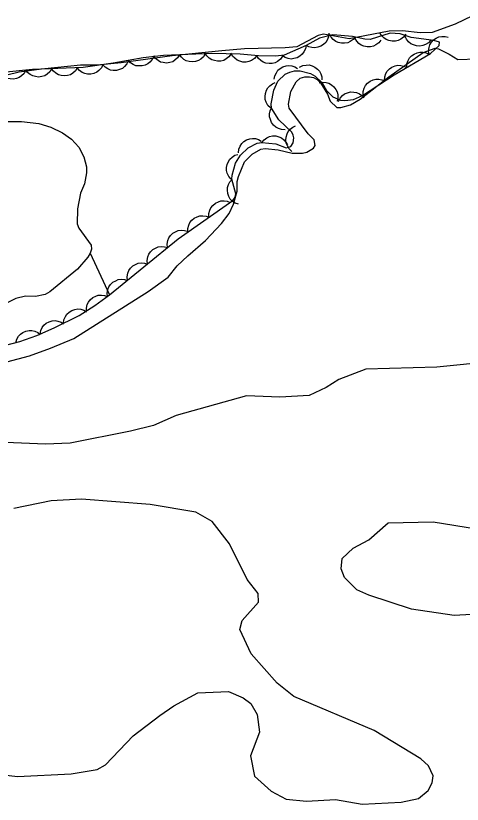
# Model space of a CAD drawing. Extents: x 336540 to 340074, y 5572036 to 5573747.
# Drawn here: x 336910.5 to 336962.5, y 5573056.1 to 5573147.8 of the extents above; entities that cross this region are included whole.
import ezdxf

# ---------------------------------------------------------------- set-up
doc = ezdxf.new("R2010")
doc.units = 0
for name, color, linetype in [('Niveau 2', 7, 'Continuous'), ('Niveau 4', 7, 'Continuous'), ('Niveau 44', 7, 'Continuous'), ('Niveau 7', 7, 'Continuous')]:
    doc.layers.add(name, color=color, linetype=linetype)

msp = doc.modelspace()

# ---------------------------------------------------------------- linework, layer by layer
at = {"layer": 'Niveau 2'}
for points in [[(336963.69, 5573147.82), (336961.68, 5573146.85), (336959, 5573145.86), (336957.57, 5573145.84), (336955.55, 5573146.07), (336953.97, 5573146.02), (336949.33, 5573145.14), (336946.32, 5573145.69), (336945.7, 5573145.53), (336943.22, 5573144.22), (336941.87, 5573144.08), (336937.13, 5573143.98), (336934.49, 5573143.75), (336928.71, 5573143.17), (336922.77, 5573142.36), (336920.01, 5573142.09), (336918.05, 5573142.06), (336913.5, 5573141.62), (336910.91, 5573141.26), (336906.57, 5573140.21), (336904.33, 5573139.53), (336901.61, 5573138.84), (336898.35, 5573138.2)], [(336909.48, 5573107.59), (336912.11, 5573108.28), (336914.56, 5573109.16), (336917.27, 5573110.3), (336925.91, 5573115.75), (336928.25, 5573117.43), (336929.31, 5573118.73), (336930.54, 5573119.9), (336932.59, 5573121.67), (336934.47, 5573123.65), (336935.36, 5573124.83), (336935.85, 5573125.92), (336936.27, 5573127.43), (336936.3, 5573128.54), (336936.44, 5573129.14), (336937.15, 5573130.82), (336938.04, 5573131.72), (336939.04, 5573132.3), (336939.53, 5573132.37), (336941.05, 5573132.21), (336942.69, 5573131.84), (336943.89, 5573131.84), (336944.4, 5573131.96), (336945.16, 5573132.44), (336945.35, 5573132.72), (336945.25, 5573133.39), (336944.57, 5573134.1), (336942.33, 5573137.06), (336942.27, 5573137.54), (336942.52, 5573139.03), (336943.16, 5573140.13), (336943.63, 5573140.56), (336944.16, 5573140.72), (336944.72, 5573140.73), (336945.19, 5573140.64), (336945.61, 5573140.39), (336945.99, 5573140.03), (336946.79, 5573138.69), (336947.1, 5573137.88), (336947.87, 5573137.15), (336948.36, 5573137.16), (336949.47, 5573137.48), (336950.59, 5573138.12), (336953.93, 5573140.71), (336957.93, 5573143.56), (336959.33, 5573144.07), (336959.73, 5573143.99), (336960.98, 5573143.37), (336961.97, 5573142.75), (336964.2, 5573142.82)], [(336966.1, 5573107.63), (336959.54, 5573106.97), (336951.25, 5573106.72), (336948.11, 5573105.52), (336946.63, 5573104.6), (336944.65, 5573103.65), (336941.27, 5573103.48), (336937.38, 5573103.62), (336929.19, 5573101.32), (336926.54, 5573100.16), (336923.87, 5573099.52), (336916.84, 5573098.13), (336913.96, 5573097.98), (336908.37, 5573098.22), (336903.27, 5573098.81), (336901.22, 5573098.87), (336897.18, 5573098.66), (336889, 5573099.77), (336882.09, 5573102.31), (336878.69, 5573102.81), (336872.36, 5573104), (336860.85, 5573103.93), (336858.33, 5573103.8), (336850.54, 5573103.9)], [(336935.27, 5573069.24), (336936.98, 5573068.48), (336937.87, 5573067.84), (336938.62, 5573066.54), (336938.88, 5573064.52), (336937.84, 5573061.73), (336938.3, 5573059.38), (336940.25, 5573057.64), (336941.99, 5573056.69), (336944.36, 5573056.47), (336947.75, 5573056.66), (336950.82, 5573056.12), (336955.37, 5573056.37), (336957.38, 5573056.8), (336958.52, 5573057.7), (336959, 5573058.59), (336959.11, 5573059.44), (336958.55, 5573060.6), (336957.67, 5573061.4), (336952.25, 5573064.68), (336942.89, 5573068.63), (336940.94, 5573070.21), (336937.91, 5573073.61), (336936.58, 5573076.44), (336936.87, 5573077.47), (336938.78, 5573079.61), (336938.73, 5573080.61), (336937.46, 5573082.25), (336935.38, 5573086.39), (336933.37, 5573089), (336931.47, 5573090.09), (336926.17, 5573090.99), (336918.18, 5573091.6), (336914.64, 5573091.41), (336910.29, 5573090.53)], [(336963.57, 5573078.17), (336961.54, 5573078.06), (336956.59, 5573078.81), (336951.6, 5573080.43), (336950.22, 5573081.05), (336948.78, 5573082.5), (336948.41, 5573083.48), (336948.5, 5573084.68), (336949.79, 5573085.92), (336951.6, 5573086.88), (336953.86, 5573088.85), (336959.11, 5573088.96), (336967.99, 5573087.54)], [(336905.79, 5573059.92), (336910.72, 5573059.33), (336916.97, 5573059.64), (336919.99, 5573060.14), (336920.97, 5573060.7), (336924.18, 5573064.08), (336927.29, 5573066.45), (336928.92, 5573067.56), (336931.71, 5573069.06), (336935.27, 5573069.24)]]:
    msp.add_lwpolyline(points, dxfattribs=at)
at = {"layer": 'Niveau 4'}
msp.add_lwpolyline([(336908, 5573135.52), (336911.19, 5573135.54), (336913.21, 5573135.29), (336914.59, 5573134.87), (336915.96, 5573134.22), (336917, 5573133.46), (336917.86, 5573132.52), (336918.43, 5573131.42), (336918.75, 5573130.24), (336918.74, 5573129.57), (336918.51, 5573128.27), (336918.06, 5573127.18), (336917.72, 5573125.37), (336917.68, 5573123.62), (336917.84, 5573123.13), (336919.28, 5573121.14), (336919.33, 5573120.66), (336919.17, 5573120.2), (336918.89, 5573119.74), (336917.71, 5573118.34), (336914.49, 5573115.72), (336913.94, 5573115.42), (336912.83, 5573115.18), (336911.66, 5573115.21), (336910.53, 5573114.93), (336906.97, 5573113.14)], dxfattribs=at)
at = {"layer": 'Niveau 44'}
for points in [[(336956.56, 5573145.31), (336955.26, 5573145.72), (336954.08, 5573145.78), (336951.78, 5573145.07), (336951.13, 5573145.11), (336949.72, 5573145.4), (336947.44, 5573145.61), (336945.87, 5573145.2), (336944.31, 5573144.38), (336941.77, 5573143.25), (336940.8, 5573143.13), (336938.76, 5573143.16), (336936.64, 5573143.36), (336933.39, 5573143.44), (336927.71, 5573143.2), (336925.35, 5573142.91), (336921.84, 5573142.3), (336918.35, 5573141.81), (336912.45, 5573141.56), (336909.03, 5573141.24)], [(336946.97, 5573145.78), (336946.92, 5573145.36), (336946.76, 5573144.99), (336946.59, 5573144.71), (336946.33, 5573144.47), (336946.02, 5573144.27), (336945.66, 5573144.15), (336945.34, 5573144.08), (336944.99, 5573144.12), (336944.63, 5573144.21), (336944.31, 5573144.38)], [(336950.05, 5573145.37), (336949.78, 5573145.05), (336949.45, 5573144.82), (336949.15, 5573144.68), (336948.8, 5573144.62), (336948.43, 5573144.62), (336948.06, 5573144.72), (336947.76, 5573144.83), (336947.48, 5573145.05), (336947.23, 5573145.33), (336947.06, 5573145.64)], [(336955.91, 5573145.69), (336955.66, 5573145.35), (336955.33, 5573145.11), (336955.04, 5573144.96), (336954.7, 5573144.88), (336954.33, 5573144.87), (336953.95, 5573144.95), (336953.64, 5573145.06), (336953.36, 5573145.27), (336953.1, 5573145.53), (336952.91, 5573145.84)], [(336909.04, 5573109.44), (336910.99, 5573109.95), (336912.98, 5573110.64), (336914.98, 5573111.52), (336917.89, 5573112.97), (336919.71, 5573114.11), (336921.43, 5573115.35), (336929.42, 5573121.88), (336935.77, 5573126.33), (336936.05, 5573126.71), (336936.13, 5573127.1), (336935.68, 5573128.82), (336935.7, 5573129.27), (336936.09, 5573130.68), (336936.69, 5573131.62), (336937.55, 5573132.46), (336938.61, 5573133), (336939.16, 5573133.09), (336940.79, 5573132.94), (336942.01, 5573132.48), (336942.54, 5573132.6), (336942.79, 5573133.03), (336942.88, 5573133.64), (336942.82, 5573133.95), (336942.64, 5573134.27), (336941.14, 5573135.73), (336940.29, 5573137.07), (336940.25, 5573137.57), (336940.55, 5573139.17), (336941.04, 5573140.2), (336941.86, 5573141.01), (336942.4, 5573141.26), (336942.98, 5573141.41), (336943.61, 5573141.41), (336944.84, 5573141.11), (336945.37, 5573140.81), (336946.18, 5573140.02), (336946.7, 5573139.14), (336947.43, 5573138.41), (336948.31, 5573138.02), (336948.81, 5573137.96), (336949.84, 5573138.1), (336950.88, 5573138.56), (336954.57, 5573140.96), (336958.78, 5573143.45), (336959.79, 5573144.38), (336959.83, 5573144.76), (336959.19, 5573144.95), (336956.56, 5573145.31)], [(336953.02, 5573144.99), (336952.76, 5573144.66), (336952.43, 5573144.43), (336952.14, 5573144.27), (336951.79, 5573144.2), (336951.42, 5573144.19), (336951.05, 5573144.28), (336950.74, 5573144.39), (336950.46, 5573144.6), (336950.21, 5573144.87), (336950.02, 5573145.18)], [(336958.83, 5573145), (336958.55, 5573144.69), (336958.2, 5573144.48), (336957.9, 5573144.35), (336957.55, 5573144.3), (336957.18, 5573144.32), (336956.81, 5573144.44), (336956.51, 5573144.57), (336956.25, 5573144.8), (336956.01, 5573145.08), (336955.85, 5573145.41)], [(336958.63, 5573143.31), (336958.56, 5573143.72), (336958.62, 5573144.12), (336958.71, 5573144.44), (336958.9, 5573144.74), (336959.15, 5573145.01), (336959.47, 5573145.22), (336959.76, 5573145.37), (336960.11, 5573145.42), (336960.48, 5573145.42), (336960.83, 5573145.34)], [(336944.31, 5573144.38), (336944.24, 5573143.97), (336944.06, 5573143.61), (336943.87, 5573143.34), (336943.59, 5573143.12), (336943.27, 5573142.94), (336942.9, 5573142.84), (336942.58, 5573142.79), (336942.23, 5573142.85), (336941.88, 5573142.97), (336941.57, 5573143.16)], [(336926.58, 5573143.12), (336926.41, 5573142.74), (336926.14, 5573142.44), (336925.89, 5573142.22), (336925.57, 5573142.07), (336925.21, 5573141.98), (336924.83, 5573141.98), (336924.51, 5573142.01), (336924.18, 5573142.15), (336923.87, 5573142.35), (336923.62, 5573142.61)], [(336929.58, 5573143.28), (336929.36, 5573142.92), (336929.05, 5573142.65), (336928.78, 5573142.47), (336928.44, 5573142.37), (336928.08, 5573142.32), (336927.69, 5573142.37), (336927.38, 5573142.44), (336927.08, 5573142.62), (336926.79, 5573142.86), (336926.58, 5573143.15)], [(336932.57, 5573143.41), (336932.35, 5573143.05), (336932.05, 5573142.78), (336931.77, 5573142.6), (336931.44, 5573142.49), (336931.07, 5573142.45), (336930.69, 5573142.49), (336930.37, 5573142.57), (336930.07, 5573142.75), (336929.79, 5573142.99), (336929.58, 5573143.28)], [(336935.57, 5573143.39), (336935.33, 5573143.05), (336935.01, 5573142.8), (336934.72, 5573142.63), (336934.38, 5573142.55), (336934.01, 5573142.53), (336933.63, 5573142.6), (336933.32, 5573142.7), (336933.03, 5573142.9), (336932.77, 5573143.16), (336932.57, 5573143.46)], [(336938.56, 5573143.18), (336938.3, 5573142.86), (336937.96, 5573142.63), (336937.66, 5573142.49), (336937.32, 5573142.43), (336936.95, 5573142.43), (336936.58, 5573142.53), (336936.27, 5573142.65), (336936, 5573142.87), (336935.75, 5573143.14), (336935.58, 5573143.46)], [(336941.56, 5573143.12), (336941.32, 5573142.78), (336941, 5573142.52), (336940.72, 5573142.36), (336940.38, 5573142.27), (336940.01, 5573142.25), (336939.63, 5573142.32), (336939.32, 5573142.41), (336939.03, 5573142.61), (336938.76, 5573142.86), (336938.56, 5573143.16)], [(336956.02, 5573141.82), (336956.04, 5573142.23), (336956.18, 5573142.61), (336956.34, 5573142.91), (336956.59, 5573143.16), (336956.89, 5573143.37), (336957.24, 5573143.51), (336957.56, 5573143.59), (336957.91, 5573143.58), (336958.27, 5573143.5), (336958.6, 5573143.34)], [(336917.68, 5573141.78), (336917.46, 5573141.43), (336917.16, 5573141.16), (336916.88, 5573140.97), (336916.55, 5573140.87), (336916.18, 5573140.82), (336915.8, 5573140.87), (336915.48, 5573140.94), (336915.18, 5573141.13), (336914.9, 5573141.37), (336914.69, 5573141.65)], [(336920.66, 5573142.13), (336920.48, 5573141.76), (336920.2, 5573141.46), (336919.94, 5573141.25), (336919.62, 5573141.12), (336919.26, 5573141.03), (336918.88, 5573141.04), (336918.55, 5573141.09), (336918.23, 5573141.24), (336917.93, 5573141.45), (336917.69, 5573141.72)], [(336923.62, 5573142.61), (336923.45, 5573142.23), (336923.18, 5573141.92), (336922.93, 5573141.7), (336922.61, 5573141.56), (336922.26, 5573141.46), (336921.87, 5573141.46), (336921.55, 5573141.49), (336921.23, 5573141.64), (336920.92, 5573141.84), (336920.67, 5573142.1)], [(336940.6, 5573140.43), (336940.67, 5573140.84), (336940.85, 5573141.2), (336941.03, 5573141.48), (336941.3, 5573141.7), (336941.62, 5573141.89), (336941.99, 5573141.99), (336942.31, 5573142.04), (336942.66, 5573141.99), (336943.01, 5573141.87), (336943.32, 5573141.69)], [(336943.55, 5573141.84), (336943.93, 5573142.02), (336944.33, 5573142.09), (336944.66, 5573142.1), (336945, 5573142.01), (336945.33, 5573141.86), (336945.63, 5573141.62), (336945.86, 5573141.39), (336946.02, 5573141.07), (336946.13, 5573140.72), (336946.16, 5573140.36)], [(336953.43, 5573140.29), (336953.46, 5573140.71), (336953.6, 5573141.09), (336953.76, 5573141.38), (336954, 5573141.63), (336954.3, 5573141.84), (336954.66, 5573141.98), (336954.98, 5573142.07), (336955.33, 5573142.05), (336955.69, 5573141.97), (336956.02, 5573141.82)], [(336911.69, 5573141.49), (336911.49, 5573141.12), (336911.2, 5573140.84), (336910.93, 5573140.64), (336910.6, 5573140.52), (336910.24, 5573140.45), (336909.86, 5573140.48), (336909.54, 5573140.54), (336909.23, 5573140.71), (336908.93, 5573140.93), (336908.7, 5573141.21)], [(336914.69, 5573141.65), (336914.47, 5573141.3), (336914.16, 5573141.03), (336913.89, 5573140.85), (336913.55, 5573140.74), (336913.18, 5573140.69), (336912.8, 5573140.74), (336912.49, 5573140.82), (336912.18, 5573141), (336911.9, 5573141.24), (336911.69, 5573141.53)], [(336940.16, 5573137.11), (336939.87, 5573137.4), (336939.67, 5573137.76), (336939.56, 5573138.07), (336939.53, 5573138.42), (336939.57, 5573138.79), (336939.7, 5573139.15), (336939.84, 5573139.44), (336940.09, 5573139.69), (336940.39, 5573139.92), (336940.72, 5573140.06)], [(336945.82, 5573140.02), (336946.23, 5573140.1), (336946.64, 5573140.05), (336946.96, 5573139.98), (336947.26, 5573139.8), (336947.54, 5573139.56), (336947.77, 5573139.25), (336947.93, 5573138.97), (336948, 5573138.62), (336948.01, 5573138.25), (336947.94, 5573137.9)], [(336950.95, 5573138.61), (336950.96, 5573139.02), (336951.08, 5573139.41), (336951.22, 5573139.71), (336951.46, 5573139.97), (336951.75, 5573140.2), (336952.1, 5573140.35), (336952.41, 5573140.45), (336952.77, 5573140.44), (336953.13, 5573140.38), (336953.46, 5573140.24)], [(336948.08, 5573137.86), (336948.26, 5573138.23), (336948.54, 5573138.53), (336948.8, 5573138.74), (336949.12, 5573138.87), (336949.48, 5573138.96), (336949.86, 5573138.94), (336950.19, 5573138.9), (336950.51, 5573138.75), (336950.81, 5573138.53), (336951.05, 5573138.26)], [(336941.88, 5573134.57), (336941.46, 5573134.58), (336941.08, 5573134.71), (336940.78, 5573134.85), (336940.52, 5573135.09), (336940.3, 5573135.39), (336940.15, 5573135.74), (336940.06, 5573136.05), (336940.06, 5573136.4), (336940.13, 5573136.77), (336940.27, 5573137.1)], [(336942.65, 5573132.05), (336942.34, 5573132.34), (336942.13, 5573132.69), (336942, 5573132.99), (336941.96, 5573133.34), (336941.98, 5573133.71), (336942.1, 5573134.07), (336942.24, 5573134.37), (336942.47, 5573134.63), (336942.76, 5573134.87), (336943.08, 5573135.02)], [(336936.43, 5573131.89), (336936.48, 5573132.3), (336936.65, 5573132.67), (336936.82, 5573132.96), (336937.08, 5573133.19), (336937.39, 5573133.39), (336937.76, 5573133.5), (336938.08, 5573133.56), (336938.43, 5573133.53), (336938.79, 5573133.42), (336939.1, 5573133.25)], [(336939.15, 5573133.09), (336939.42, 5573133.41), (336939.76, 5573133.64), (336940.05, 5573133.78), (336940.4, 5573133.84), (336940.77, 5573133.84), (336941.14, 5573133.74), (336941.45, 5573133.63), (336941.72, 5573133.41), (336941.97, 5573133.13), (336942.14, 5573132.82)], [(336935.57, 5573128.81), (336935.3, 5573129.13), (336935.14, 5573129.5), (336935.05, 5573129.82), (336935.05, 5573130.17), (336935.12, 5573130.53), (336935.28, 5573130.88), (336935.45, 5573131.16), (336935.72, 5573131.39), (336936.03, 5573131.59), (336936.37, 5573131.7)], [(336936.45, 5573125.89), (336936.05, 5573126.03), (336935.72, 5573126.27), (336935.49, 5573126.5), (336935.31, 5573126.81), (336935.19, 5573127.15), (336935.16, 5573127.54), (336935.16, 5573127.86), (336935.27, 5573128.2), (336935.45, 5573128.52), (336935.69, 5573128.79)], [(336933, 5573124.39), (336933, 5573124.81), (336933.11, 5573125.2), (336933.24, 5573125.5), (336933.47, 5573125.77), (336933.75, 5573126.01), (336934.1, 5573126.17), (336934.4, 5573126.28), (336934.76, 5573126.29), (336935.12, 5573126.24), (336935.46, 5573126.11)], [(336930.55, 5573122.67), (336930.54, 5573123.09), (336930.65, 5573123.48), (336930.78, 5573123.78), (336931.01, 5573124.05), (336931.29, 5573124.29), (336931.64, 5573124.45), (336931.95, 5573124.56), (336932.3, 5573124.57), (336932.67, 5573124.52), (336933, 5573124.39)], [(336928.16, 5573120.85), (336928.12, 5573121.27), (336928.21, 5573121.67), (336928.32, 5573121.98), (336928.52, 5573122.26), (336928.79, 5573122.52), (336929.12, 5573122.71), (336929.42, 5573122.84), (336929.77, 5573122.88), (336930.14, 5573122.85), (336930.48, 5573122.75)], [(336925.84, 5573118.95), (336925.8, 5573119.37), (336925.88, 5573119.77), (336925.99, 5573120.08), (336926.2, 5573120.36), (336926.46, 5573120.62), (336926.8, 5573120.81), (336927.1, 5573120.94), (336927.45, 5573120.98), (336927.82, 5573120.95), (336928.16, 5573120.85)], [(336923.52, 5573117.05), (336923.48, 5573117.47), (336923.56, 5573117.87), (336923.67, 5573118.18), (336923.88, 5573118.47), (336924.14, 5573118.72), (336924.47, 5573118.91), (336924.77, 5573119.04), (336925.12, 5573119.08), (336925.49, 5573119.06), (336925.84, 5573118.95)], [(336921.19, 5573115.16), (336921.15, 5573115.57), (336921.24, 5573115.97), (336921.35, 5573116.28), (336921.55, 5573116.57), (336921.82, 5573116.82), (336922.15, 5573117.01), (336922.45, 5573117.14), (336922.8, 5573117.18), (336923.17, 5573117.16), (336923.52, 5573117.05)], [(336918.75, 5573113.42), (336918.74, 5573113.83), (336918.84, 5573114.23), (336918.97, 5573114.53), (336919.19, 5573114.8), (336919.47, 5573115.04), (336919.82, 5573115.21), (336920.12, 5573115.33), (336920.48, 5573115.34), (336920.84, 5573115.29), (336921.18, 5573115.17)], [(336916.07, 5573112.06), (336916.12, 5573112.47), (336916.29, 5573112.84), (336916.46, 5573113.12), (336916.73, 5573113.36), (336917.04, 5573113.55), (336917.41, 5573113.66), (336917.73, 5573113.72), (336918.08, 5573113.68), (336918.44, 5573113.58), (336918.75, 5573113.4)], [(336913.34, 5573110.8), (336913.42, 5573111.21), (336913.6, 5573111.57), (336913.79, 5573111.84), (336914.07, 5573112.06), (336914.39, 5573112.24), (336914.76, 5573112.33), (336915.09, 5573112.38), (336915.43, 5573112.32), (336915.79, 5573112.2), (336916.09, 5573112.01)], [(336910.52, 5573109.79), (336910.63, 5573110.19), (336910.84, 5573110.54), (336911.05, 5573110.79), (336911.35, 5573110.99), (336911.68, 5573111.14), (336912.06, 5573111.2), (336912.39, 5573111.22), (336912.73, 5573111.13), (336913.07, 5573110.99), (336913.36, 5573110.77)]]:
    msp.add_lwpolyline(points, dxfattribs=at)
at = {"layer": 'Niveau 7'}
msp.add_lwpolyline([(336919.17, 5573120.2), (336921.43, 5573115.35)], dxfattribs=at)

doc.saveas('drawing.dxf')
